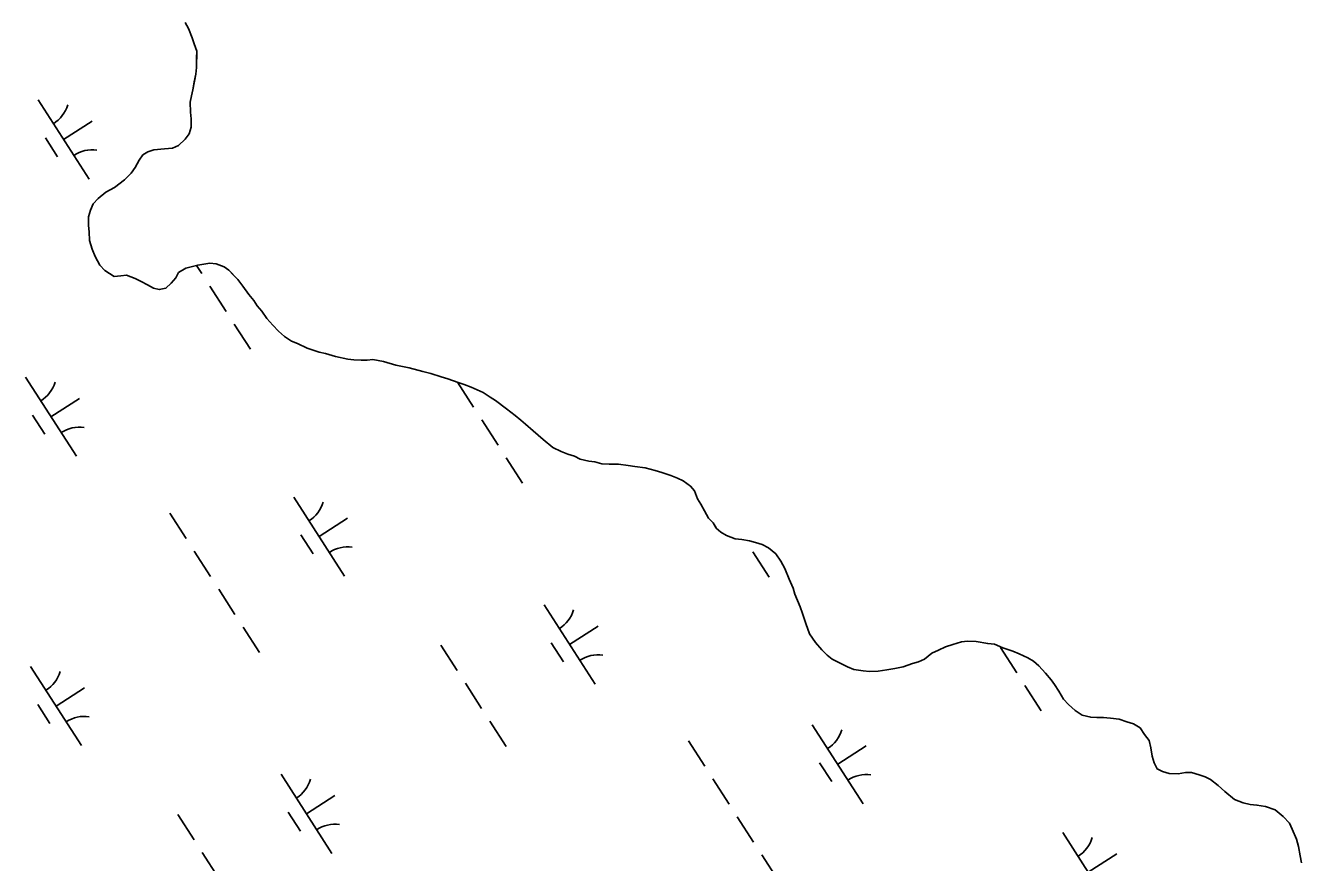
# Model space of a CAD drawing. Extents: x 3937982 to 3958556, y 219448 to 241894.
# Drawn here: x 3944412 to 3945091, y 234922 to 235367 of the extents above; entities that cross this region are included whole.
import ezdxf

# ---------------------------------------------------------------- set-up
doc = ezdxf.new("R2010")
doc.units = 0
doc.layers.add('V-TOPO-SHOR', color=7, linetype='Continuous')
doc.layers.add('V-WETL-SWMP', color=7, linetype='Continuous')

msp = doc.modelspace()

# ---------------------------------------------------------------- linework, layer by layer
at = {"layer": 'V-TOPO-SHOR'}
for points in [[(3944649.248, 235175.058), (3944645.421, 235176.508), (3944642.285, 235177.6), (3944636.713, 235179.422), (3944633.229, 235180.518), (3944627.654, 235182.343), (3944623.47, 235183.447), (3944616.149, 235185.292), (3944609.171, 235186.785), (3944602.548, 235188.622), (3944596.965, 235189.746), (3944593.811, 235189.437), (3944590.663, 235189.48), (3944586.815, 235189.531), (3944583.673, 235189.923), (3944577.044, 235191.409), (3944571.816, 235192.878), (3944568.328, 235193.623), (3944562.059, 235195.806), (3944556.845, 235198.325), (3944553.709, 235199.415), (3944549.896, 235201.916), (3944546.785, 235204.756), (3944543.678, 235207.945), (3944540.575, 235211.486), (3944537.829, 235215.371), (3944535.416, 235218.201), (3944533.704, 235221.023), (3944530.948, 235224.208), (3944527.861, 235228.798), (3944525.109, 235232.333), (3944522.692, 235234.813), (3944520.276, 235237.295), (3944517.851, 235239.077), (3944513.673, 235240.531), (3944510.179, 235240.928), (3944503.867, 235239.961), (3944497.549, 235238.294), (3944493.668, 235235.898), (3944492.232, 235233.119), (3944489.746, 235230.352), (3944486.912, 235227.591), (3944483.403, 235226.936), (3944480.266, 235227.679), (3944477.141, 235229.469), (3944473.665, 235231.265), (3944470.536, 235232.705), (3944466.012, 235234.516), (3944462.858, 235234.206), (3944459.356, 235233.903), (3944454.5, 235237.117), (3944451.739, 235239.951), (3944449.351, 235244.532), (3944447.654, 235248.403), (3944446.314, 235252.968), (3944446.023, 235257.521), (3944445.72, 235261.025), (3944445.782, 235265.572), (3944446.877, 235269.055), (3944448.321, 235272.535), (3944450.807, 235275.302), (3944455.053, 235278.742), (3944459.632, 235281.13), (3944464.935, 235285.259), (3944468.48, 235288.712), (3944470.62, 235291.831), (3944472.768, 235295.651), (3944474.554, 235298.426), (3944477.376, 235300.138), (3944480.538, 235301.145), (3944486.146, 235301.772), (3944490.346, 235302.065), (3944493.514, 235303.423), (3944497.059, 235306.874), (3944499.193, 235309.645), (3944500.289, 235313.128), (3944500.351, 235317.677), (3944500.048, 235321.179), (3944499.767, 235326.432), (3944500.512, 235329.92), (3944501.254, 235333.057), (3944502.009, 235337.247), (3944502.765, 235341.436), (3944503.16, 235344.927), (3944503.226, 235349.824), (3944503.277, 235353.672), (3944501.93, 235357.539), (3944500.922, 235360.701), (3944498.886, 235365.627), (3944497.18, 235368.799)], [(3945004.755, 234994.015), (3945001.285, 234996.159), (3944997.802, 234997.257), (3944993.622, 234998.711), (3944989.079, 234999.121), (3944985.235, 234999.522), (3944981.737, 234999.567), (3944978.589, 234999.608), (3944974.057, 235000.718), (3944970.242, 235003.219), (3944966.785, 235006.414), (3944964.024, 235009.25), (3944961.632, 235013.479), (3944959.23, 235017.01), (3944957.511, 235019.482), (3944954.411, 235023.021), (3944950.964, 235026.914), (3944948.197, 235029.4), (3944945.072, 235031.19), (3944940.554, 235033.351), (3944937.072, 235034.797), (3944931.85, 235036.615), (3944927.326, 235038.424), (3944923.832, 235038.819), (3944917.551, 235039.954), (3944913.002, 235040.013), (3944909.848, 235039.706), (3944905.283, 235038.366), (3944901.417, 235037.019), (3944897.546, 235035.319), (3944894.025, 235033.617), (3944890.136, 235030.521), (3944886.97, 235029.163), (3944883.808, 235028.155), (3944878.887, 235026.472), (3944874.326, 235025.482), (3944870.117, 235024.837), (3944865.56, 235024.198), (3944861.01, 235023.91), (3944857.516, 235024.307), (3944852.627, 235025.071), (3944849.15, 235026.517), (3944844.63, 235028.675), (3944841.154, 235030.469), (3944838.383, 235032.605), (3944835.623, 235035.442), (3944832.176, 235039.335), (3944829.087, 235043.925), (3944827.064, 235049.551), (3944825.385, 235054.82), (3944824.031, 235058.336), (3944821.321, 235065.019), (3944820.314, 235068.181), (3944818.278, 235073.107), (3944815.904, 235078.737), (3944813.856, 235082.611), (3944811.11, 235086.496), (3944807.305, 235089.695), (3944803.829, 235091.492), (3944800.346, 235092.587), (3944797.206, 235093.329), (3944793.018, 235094.082), (3944789.524, 235094.48), (3944785, 235096.29), (3944781.875, 235098.08), (3944779.454, 235100.212), (3944777.742, 235103.032), (3944775.325, 235105.512), (3944773.277, 235109.389), (3944771.225, 235112.916), (3944769.513, 235115.738), (3944767.821, 235119.957), (3944765.755, 235122.435), (3944761.944, 235125.284), (3944758.814, 235126.723), (3944755.335, 235128.169), (3944750.456, 235129.633), (3944746.973, 235130.729), (3944741.744, 235132.198), (3944736.155, 235132.972), (3944732.663, 235133.367), (3944727.425, 235134.137), (3944722.528, 235134.203), (3944718.68, 235134.254), (3944714.846, 235135.354), (3944711.702, 235135.745), (3944707.17, 235136.855), (3944704.041, 235138.297), (3944700.555, 235139.392), (3944697.075, 235140.836), (3944692.557, 235142.997), (3944687.366, 235147.265), (3944682.178, 235151.881), (3944678.027, 235155.434), (3944675.606, 235157.566), (3944672.491, 235160.057), (3944667.99, 235163.614), (3944662.1, 235167.89), (3944659.325, 235169.676), (3944655.507, 235172.177), (3944649.248, 235175.058)], [(3945090.57, 234922.206), (3945089.921, 234926.062), (3945088.936, 234930.973), (3945087.936, 234934.836), (3945085.558, 234940.114), (3945084.201, 234943.282), (3945080.75, 234946.825), (3945076.598, 234950.378), (3945071.374, 234952.199), (3945066.836, 234952.957), (3945063.344, 234953.354), (3945059.504, 234954.104), (3945054.98, 234955.914), (3945049.788, 234960.182), (3945046.331, 234963.375), (3945042.178, 234966.58), (3945039.396, 234968.016), (3945036.261, 234969.107), (3945032.079, 234970.211), (3945028.931, 234970.252), (3945025.075, 234969.605), (3945020.176, 234969.67), (3945016.692, 234970.764), (3945013.911, 234972.202), (3945012.205, 234975.372), (3945011.202, 234978.884), (3945010.563, 234983.441), (3945009.563, 234987.304), (3945007.159, 234990.484), (3945004.755, 234994.015)]]:
    msp.add_lwpolyline(points, dxfattribs=at)
at = {"layer": 'V-WETL-SWMP'}
for p, q in [((3944498.887, 235365.627), (3944497.18, 235368.798)), ((3944500.921, 235360.702), (3944498.887, 235365.627)), ((3944501.929, 235357.54), (3944500.921, 235360.702)), ((3944503.277, 235353.673), (3944501.929, 235357.54)), ((3944503.161, 235344.928), (3944503.277, 235353.673)), ((3944502.765, 235341.435), (3944503.161, 235344.928)), ((3944501.254, 235333.058), (3944502.765, 235341.435)), ((3944499.767, 235326.431), (3944500.513, 235329.919)), ((3944500.513, 235329.919), (3944501.254, 235333.058)), ((3944419.012, 235327.668), (3944446.075, 235285.625)), ((3944500.047, 235321.179), (3944499.767, 235326.431)), ((3944500.351, 235317.676), (3944500.047, 235321.179)), ((3944432.544, 235306.647), (3944447.679, 235316.389)), ((3944500.29, 235313.129), (3944500.351, 235317.676)), ((3944497.059, 235306.874), (3944499.194, 235309.645)), ((3944499.194, 235309.645), (3944500.29, 235313.129)), ((3944422.808, 235307.516), (3944429.303, 235297.426)), ((3944477.377, 235300.138), (3944480.539, 235301.146)), ((3944480.539, 235301.146), (3944486.145, 235301.771)), ((3944486.145, 235301.771), (3944490.347, 235302.065)), ((3944490.347, 235302.065), (3944493.514, 235303.423)), ((3944493.514, 235303.423), (3944497.059, 235306.874)), ((3944470.62, 235291.831), (3944472.769, 235295.651)), ((3944472.769, 235295.651), (3944474.555, 235298.426)), ((3944474.555, 235298.426), (3944477.377, 235300.138)), ((3944464.935, 235285.259), (3944468.479, 235288.711)), ((3944468.479, 235288.711), (3944470.62, 235291.831)), ((3944455.052, 235278.743), (3944459.632, 235281.131)), ((3944459.632, 235281.131), (3944464.935, 235285.259)), ((3944448.322, 235272.535), (3944450.808, 235275.301)), ((3944450.808, 235275.301), (3944455.052, 235278.743)), ((3944445.781, 235265.571), (3944446.877, 235269.055)), ((3944446.877, 235269.055), (3944448.322, 235272.535)), ((3944445.721, 235261.024), (3944445.781, 235265.571)), ((3944446.024, 235257.521), (3944445.721, 235261.024)), ((3944446.314, 235252.969), (3944446.024, 235257.521)), ((3944447.653, 235248.403), (3944446.314, 235252.969)), ((3944449.351, 235244.532), (3944447.653, 235248.403)), ((3944451.739, 235239.952), (3944449.351, 235244.532)), ((3944454.5, 235237.117), (3944451.739, 235239.952)), ((3944503.868, 235239.961), (3944497.549, 235238.295)), ((3944503.191, 235239.783), (3944505.935, 235235.519)), ((3944510.178, 235240.927), (3944503.868, 235239.961)), ((3944513.672, 235240.531), (3944510.178, 235240.927)), ((3944517.851, 235239.076), (3944513.672, 235240.531)), ((3944459.356, 235233.904), (3944454.5, 235237.117)), ((3944462.858, 235234.207), (3944459.356, 235233.904)), ((3944466.011, 235234.515), (3944462.858, 235234.207)), ((3944470.535, 235232.706), (3944466.011, 235234.515)), ((3944492.232, 235233.118), (3944489.746, 235230.352)), ((3944493.668, 235235.898), (3944492.232, 235233.118)), ((3944497.549, 235238.295), (3944493.668, 235235.898)), ((3944520.276, 235237.294), (3944517.851, 235239.076)), ((3944525.109, 235232.332), (3944520.276, 235237.294)), ((3944473.665, 235231.265), (3944470.535, 235232.706)), ((3944477.14, 235229.47), (3944473.665, 235231.265)), ((3944480.265, 235227.679), (3944477.14, 235229.47)), ((3944483.404, 235226.937), (3944480.265, 235227.679)), ((3944486.911, 235227.591), (3944483.404, 235226.937)), ((3944489.746, 235230.352), (3944486.911, 235227.591)), ((3944510.265, 235228.792), (3944518.925, 235215.338)), ((3944527.861, 235228.797), (3944525.109, 235232.332)), ((3944530.948, 235224.208), (3944527.861, 235228.797)), ((3944533.705, 235221.023), (3944530.948, 235224.208)), ((3944535.417, 235218.201), (3944533.705, 235221.023)), ((3944537.828, 235215.37), (3944535.417, 235218.201)), ((3944540.576, 235211.485), (3944537.828, 235215.37)), ((3944523.255, 235208.611), (3944531.915, 235195.157)), ((3944543.678, 235207.945), (3944540.576, 235211.485)), ((3944546.784, 235204.756), (3944543.678, 235207.945)), ((3944549.895, 235201.915), (3944546.784, 235204.756)), ((3944553.71, 235199.416), (3944549.895, 235201.915)), ((3944556.845, 235198.325), (3944553.71, 235199.416)), ((3944562.059, 235195.807), (3944556.845, 235198.325)), ((3944568.328, 235193.624), (3944562.059, 235195.807)), ((3944571.816, 235192.878), (3944568.328, 235193.624)), ((3944577.045, 235191.409), (3944571.816, 235192.878)), ((3944583.673, 235189.922), (3944577.045, 235191.409)), ((3944586.816, 235189.531), (3944583.673, 235189.922)), ((3944593.812, 235189.438), (3944586.816, 235189.531)), ((3944596.965, 235189.746), (3944593.812, 235189.438)), ((3944602.548, 235188.622), (3944596.965, 235189.746)), ((3944609.171, 235186.785), (3944602.548, 235188.622)), ((3944616.148, 235185.293), (3944609.171, 235186.785)), ((3944412.274, 235180.34), (3944439.337, 235138.297)), ((3944623.471, 235183.447), (3944616.148, 235185.293)), ((3944627.654, 235182.342), (3944623.471, 235183.447)), ((3944633.228, 235180.519), (3944627.654, 235182.342)), ((3944636.712, 235179.423), (3944633.228, 235180.519)), ((3944642.286, 235177.6), (3944636.712, 235179.423)), ((3944641.959, 235177.707), (3944650.492, 235164.45)), ((3944645.42, 235176.508), (3944642.286, 235177.6)), ((3944649.249, 235175.058), (3944645.42, 235176.508)), ((3944655.508, 235172.176), (3944649.249, 235175.058)), ((3944659.324, 235169.677), (3944655.508, 235172.176)), ((3944425.805, 235159.319), (3944440.941, 235169.061)), ((3944662.099, 235167.891), (3944659.324, 235169.677)), ((3944667.99, 235163.614), (3944662.099, 235167.891)), ((3944416.07, 235160.188), (3944422.565, 235150.098)), ((3944672.491, 235160.056), (3944667.99, 235163.614)), ((3944675.607, 235157.566), (3944672.491, 235160.056)), ((3944654.822, 235157.723), (3944663.482, 235144.269)), ((3944678.027, 235155.434), (3944675.607, 235157.566)), ((3944682.179, 235151.881), (3944678.027, 235155.434)), ((3944687.365, 235147.264), (3944682.179, 235151.881)), ((3944692.557, 235142.996), (3944687.365, 235147.264)), ((3944697.076, 235140.837), (3944692.557, 235142.996)), ((3944700.555, 235139.392), (3944697.076, 235140.837)), ((3944704.04, 235138.296), (3944700.555, 235139.392)), ((3944707.169, 235136.855), (3944704.04, 235138.296)), ((3944667.812, 235137.543), (3944676.472, 235124.089)), ((3944711.703, 235135.745), (3944707.169, 235136.855)), ((3944714.846, 235135.354), (3944711.703, 235135.745)), ((3944718.68, 235134.253), (3944714.846, 235135.354)), ((3944727.425, 235134.137), (3944718.68, 235134.253)), ((3944732.663, 235133.368), (3944727.425, 235134.137)), ((3944736.156, 235132.972), (3944732.663, 235133.368)), ((3944741.744, 235132.198), (3944736.156, 235132.972)), ((3944746.972, 235130.73), (3944741.744, 235132.198)), ((3944750.456, 235129.634), (3944746.972, 235130.73)), ((3944755.335, 235128.17), (3944750.456, 235129.634)), ((3944758.814, 235126.724), (3944755.335, 235128.17)), ((3944761.944, 235125.283), (3944758.814, 235126.724)), ((3944765.754, 235122.434), (3944761.944, 235125.283)), ((3944767.821, 235119.957), (3944765.754, 235122.434)), ((3944769.514, 235115.737), (3944767.821, 235119.957)), ((3944554.84, 235116.65), (3944581.903, 235074.607)), ((3944771.226, 235112.915), (3944769.514, 235115.737)), ((3944773.278, 235109.389), (3944771.226, 235112.915)), ((3944488.975, 235108.055), (3944497.635, 235094.601)), ((3944568.371, 235095.629), (3944583.507, 235105.371)), ((3944775.326, 235105.513), (3944773.278, 235109.389)), ((3944777.742, 235103.032), (3944775.326, 235105.513)), ((3944779.454, 235100.211), (3944777.742, 235103.032)), ((3944781.875, 235098.08), (3944779.454, 235100.211)), ((3944785, 235096.289), (3944781.875, 235098.08)), ((3944558.636, 235096.498), (3944565.131, 235086.407)), ((3944789.524, 235094.48), (3944785, 235096.289)), ((3944793.018, 235094.083), (3944789.524, 235094.48)), ((3944797.206, 235093.328), (3944793.018, 235094.083)), ((3944800.345, 235092.587), (3944797.206, 235093.328)), ((3944803.829, 235091.491), (3944800.345, 235092.587)), ((3944807.304, 235089.696), (3944803.829, 235091.491)), ((3944501.965, 235087.875), (3944510.625, 235074.421)), ((3944798.95, 235087.623), (3944807.61, 235074.169)), ((3944811.11, 235086.496), (3944807.304, 235089.696)), ((3944813.857, 235082.612), (3944811.11, 235086.496)), ((3944815.905, 235078.736), (3944813.857, 235082.612)), ((3944818.279, 235073.107), (3944815.905, 235078.736)), ((3944820.313, 235068.182), (3944818.279, 235073.107)), ((3944514.955, 235067.694), (3944523.615, 235054.24)), ((3944821.321, 235065.02), (3944820.313, 235068.182)), ((3944824.031, 235058.336), (3944821.321, 235065.02)), ((3944687.969, 235059.352), (3944715.032, 235017.308)), ((3944825.384, 235054.82), (3944824.031, 235058.336)), ((3944827.063, 235049.55), (3944825.384, 235054.82)), ((3944527.945, 235047.513), (3944536.605, 235034.059)), ((3944701.501, 235038.33), (3944716.636, 235048.072)), ((3944829.088, 235043.925), (3944827.063, 235049.55)), ((3944832.176, 235039.336), (3944829.088, 235043.925)), ((3944633.103, 235037.955), (3944641.763, 235024.501)), ((3944691.765, 235039.199), (3944698.26, 235029.109)), ((3944835.623, 235035.442), (3944832.176, 235039.336)), ((3944901.417, 235037.018), (3944897.546, 235035.32)), ((3944905.284, 235038.366), (3944901.417, 235037.018)), ((3944909.849, 235039.705), (3944905.284, 235038.366)), ((3944913.002, 235040.013), (3944909.849, 235039.705)), ((3944917.55, 235039.953), (3944913.002, 235040.013)), ((3944923.832, 235038.82), (3944917.55, 235039.953)), ((3944927.325, 235038.424), (3944923.832, 235038.82)), ((3944931.85, 235036.615), (3944927.325, 235038.424)), ((3944930.517, 235036.735), (3944939.177, 235023.281)), ((3944937.073, 235034.796), (3944931.85, 235036.615)), ((3944838.384, 235032.606), (3944835.623, 235035.442)), ((3944841.154, 235030.47), (3944838.384, 235032.606)), ((3944844.629, 235028.675), (3944841.154, 235030.47)), ((3944890.136, 235030.52), (3944886.969, 235029.163)), ((3944894.025, 235033.618), (3944890.136, 235030.52)), ((3944897.546, 235035.32), (3944894.025, 235033.618)), ((3944940.553, 235033.351), (3944937.073, 235034.796)), ((3944945.072, 235031.191), (3944940.553, 235033.351)), ((3944948.197, 235029.401), (3944945.072, 235031.191)), ((3944414.973, 235026.621), (3944442.035, 234984.577)), ((3944849.149, 235026.516), (3944844.629, 235028.675)), ((3944852.628, 235025.07), (3944849.149, 235026.516)), ((3944857.516, 235024.306), (3944852.628, 235025.07)), ((3944861.009, 235023.909), (3944857.516, 235024.306)), ((3944865.561, 235024.199), (3944861.009, 235023.909)), ((3944870.118, 235024.838), (3944865.561, 235024.199)), ((3944874.325, 235025.482), (3944870.118, 235024.838)), ((3944878.886, 235026.471), (3944874.325, 235025.482)), ((3944883.807, 235028.155), (3944878.886, 235026.471)), ((3944886.969, 235029.163), (3944883.807, 235028.155)), ((3944950.963, 235026.915), (3944948.197, 235029.401)), ((3944954.41, 235023.021), (3944950.963, 235026.915)), ((3944957.512, 235019.481), (3944954.41, 235023.021)), ((3944646.093, 235017.774), (3944654.753, 235004.32)), ((3944943.507, 235016.554), (3944952.167, 235003.1)), ((3944959.229, 235017.009), (3944957.512, 235019.481)), ((3944961.631, 235013.479), (3944959.229, 235017.009)), ((3944428.504, 235005.599), (3944443.64, 235015.342)), ((3944964.024, 235009.249), (3944961.631, 235013.479)), ((3944966.785, 235006.413), (3944964.024, 235009.249)), ((3944418.769, 235006.468), (3944425.264, 234996.378)), ((3944970.241, 235003.219), (3944966.785, 235006.413)), ((3944974.057, 235000.719), (3944970.241, 235003.219)), ((3944659.083, 234997.593), (3944667.743, 234984.139)), ((3944830.535, 234995.661), (3944857.598, 234953.618)), ((3944978.59, 234999.609), (3944974.057, 235000.719)), ((3944985.236, 234999.521), (3944978.59, 234999.609)), ((3944989.079, 234999.12), (3944985.236, 234999.521)), ((3944993.622, 234998.71), (3944989.079, 234999.12)), ((3944997.801, 234997.256), (3944993.622, 234998.71)), ((3945001.285, 234996.16), (3944997.801, 234997.256)), ((3945004.755, 234994.015), (3945001.285, 234996.16)), ((3945007.158, 234990.484), (3945004.755, 234994.015)), ((3945009.564, 234987.303), (3945007.158, 234990.484)), ((3944764.67, 234987.067), (3944773.33, 234973.613)), ((3944844.066, 234974.64), (3944859.202, 234984.382)), ((3945010.563, 234983.442), (3945009.564, 234987.303)), ((3945011.202, 234978.885), (3945010.563, 234983.442)), ((3944834.331, 234975.509), (3944840.826, 234965.419)), ((3945012.205, 234975.373), (3945011.202, 234978.885)), ((3945013.912, 234972.202), (3945012.205, 234975.373)), ((3944548.102, 234969.322), (3944575.164, 234927.279)), ((3945016.692, 234970.765), (3945013.912, 234972.202)), ((3945020.176, 234969.67), (3945016.692, 234970.765)), ((3945025.074, 234969.605), (3945020.176, 234969.67)), ((3945028.931, 234970.253), (3945025.074, 234969.605)), ((3945032.079, 234970.212), (3945028.931, 234970.253)), ((3945036.262, 234969.107), (3945032.079, 234970.212)), ((3945039.397, 234968.015), (3945036.262, 234969.107)), ((3944777.66, 234966.886), (3944786.32, 234953.432)), ((3945042.177, 234966.579), (3945039.397, 234968.015)), ((3945046.332, 234963.375), (3945042.177, 234966.579)), ((3945049.789, 234960.181), (3945046.332, 234963.375)), ((3944561.633, 234948.3), (3944576.769, 234958.043)), ((3945054.98, 234955.914), (3945049.789, 234960.181)), ((3945059.504, 234954.104), (3945054.98, 234955.914)), ((3944551.898, 234949.17), (3944558.393, 234939.079)), ((3945063.343, 234953.354), (3945059.504, 234954.104)), ((3945066.836, 234952.957), (3945063.343, 234953.354)), ((3945071.374, 234952.198), (3945066.836, 234952.957)), ((3945076.598, 234950.379), (3945071.374, 234952.198)), ((3945080.749, 234946.825), (3945076.598, 234950.379)), ((3944493.236, 234947.925), (3944501.896, 234934.471)), ((3944790.65, 234946.705), (3944799.31, 234933.251)), ((3945084.201, 234943.281), (3945080.749, 234946.825)), ((3945085.558, 234940.114), (3945084.201, 234943.281)), ((3944963.665, 234938.363), (3944990.727, 234896.32)), ((3945087.937, 234934.835), (3945085.558, 234940.114)), ((3945088.936, 234930.973), (3945087.937, 234934.835)), ((3944506.226, 234927.744), (3944514.886, 234914.29)), ((3945089.92, 234926.062), (3945088.936, 234930.973)), ((3944803.64, 234926.524), (3944812.3, 234913.07)), ((3944977.196, 234917.341), (3944992.331, 234927.084)), ((3945090.569, 234922.205), (3945089.92, 234926.062))]:
    msp.add_line(p, q, dxfattribs=at)
for centre, start, end in [((3944417.793, 235330.001), 301.99668, 343.540338), ((3944447.693, 235283.549), 81.996677, 123.540335), ((3944411.055, 235182.673), 301.99668, 343.540338), ((3944440.955, 235136.221), 81.996677, 123.540335), ((3944553.621, 235118.983), 301.99668, 343.540338), ((3944583.521, 235072.531), 81.996677, 123.540335), ((3944686.75, 235061.684), 301.99668, 343.540338), ((3944716.65, 235015.233), 81.996677, 123.540335), ((3944413.754, 235028.953), 301.99668, 343.540338), ((3944443.654, 234982.502), 81.996677, 123.540335), ((3944829.316, 234997.994), 301.99668, 343.540338), ((3944859.216, 234951.542), 81.996677, 123.540335), ((3944546.883, 234971.655), 301.99668, 343.540338), ((3944576.783, 234925.203), 81.996677, 123.540335), ((3944962.445, 234940.696), 301.99668, 343.540338)]:
    msp.add_arc(centre, 17.623, start, end, dxfattribs=at)

doc.saveas('drawing.dxf')
